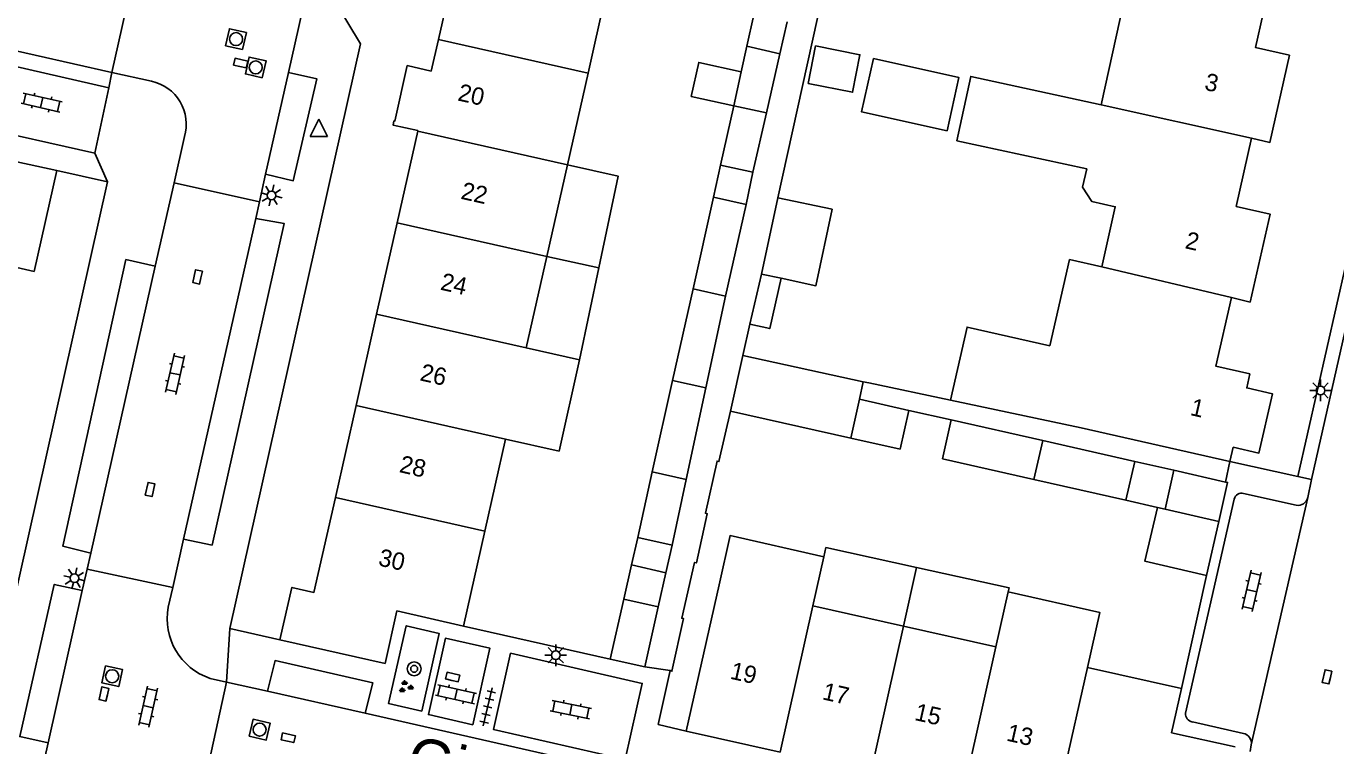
# Model space of a CAD drawing. Extents: x 128000 to 131008, y 398996 to 402500.
# Drawn here: x 128951.5 to 129026.9, y 399347.2 to 399388.6 of the extents above; entities that cross this region are included whole.
import ezdxf

# ---------------------------------------------------------------- set-up
doc = ezdxf.new("R2010")
doc.units = 0
for name, color, linetype in [('gg-afsc-erfafscheiding', 7, 'Continuous'), ('gg-afsc-muur', 7, 'Continuous'), ('gg-anno-huisnummerreeks BGT', 7, 'Continuous'), ('gg-anno-openbare ruimte label', 7, 'Continuous'), ('gg-bbg-bijgebouw', 7, 'Continuous'), ('gg-bbg-gedigitaliseerde bebouwing', 7, 'Continuous'), ('gg-bbg-gedigitaliseerde bijgebouw', 7, 'Continuous'), ('gg-bbg-hoofdgebouw', 7, 'Continuous'), ('gg-bbg-luifel en loopbrug', 7, 'Continuous'), ('gg-bbg-tussenscheiding', 7, 'Continuous'), ('gg-knt-verharding', 7, 'Continuous'), ('gg-knt-verharding nz', 7, 'Continuous'), ('gt-grn-weggrens', 7, 'Continuous'), ('gt-symb-boom', 7, 'Continuous'), ('gt-symb-groenvak', 7, 'Continuous'), ('gt-symb-klinker verharding', 7, 'Continuous'), ('gt-symb-kolk', 7, 'Continuous'), ('gt-symb-lichtmast', 7, 'Continuous'), ('gt-symb-rioolschacht', 7, 'Continuous'), ('gt-symb-tegel verharding', 7, 'Continuous'), ('gt-symb-waterafsluiter', 7, 'Continuous')]:
    doc.layers.add(name, color=color, linetype=linetype)

# ---------------------------------------------------------------- blocks, each defined once
blk = doc.blocks.new('gt0-RS')
at = {"layer": 'gt-symb-rioolschacht'}
blk.add_lwpolyline([(-0.5, -0.5), (0.5, -0.5), (0.5, 0.5), (-0.5, 0.5)], close=True, dxfattribs=at)
blk.add_circle((0, 0), 0.375, dxfattribs=at)
blk = doc.blocks.new('gt0-KOLK')
at = {"layer": 'gt-symb-kolk'}
blk.add_lwpolyline([(0, 0), (0.375, 0), (0.375, 0.4), (-0.375, 0.4), (-0.375, 0), (0, 0)], dxfattribs=at)
blk = doc.blocks.new('gt0-KL1')
at = {"layer": 'gt-symb-klinker verharding'}
for p, q in [((-1.15, 0.3), (1.15, 0.3)), ((-1, -0.3), (-1, 0.3)), ((-0.5, 0.3), (-0.5, 0.45)), ((0, -0.3), (0, 0.3)), ((0.5, 0.3), (0.5, 0.45)), ((1, -0.3), (1, 0.3)), ((-1.15, -0.3), (1.15, -0.3)), ((-0.5, -0.45), (-0.5, -0.3)), ((0.5, -0.45), (0.5, -0.3))]:
    blk.add_line(p, q, dxfattribs=at)
blk = doc.blocks.new('gt0-LMAST')
at = {"layer": 'gt-symb-lichtmast'}
for p, q in [((-0.182, 0.173), (-0.447, 0.438)), ((-0.005, 0.246), (-0.005, 0.621)), ((0.172, 0.173), (0.437, 0.438)), ((-0.255, -0.004), (-0.63, -0.004)), ((-0.182, -0.181), (-0.447, -0.446)), ((-0.005, -0.254), (-0.005, -0.629)), ((0.437, -0.446), (0.172, -0.181)), ((0.245, -0.004), (0.62, -0.004))]:
    blk.add_line(p, q, dxfattribs=at)
blk.add_circle((-0.005, -0.004), 0.25, dxfattribs=at)
blk = doc.blocks.new('gt0-WAFSL')
at = {"layer": 'gt-symb-waterafsluiter'}
for p, q in [((-0.5, -0.333), (0, 0.667)), ((0, 0.667), (0.5, -0.333)), ((0.5, -0.333), (-0.5, -0.333))]:
    blk.add_line(p, q, dxfattribs=at)
blk = doc.blocks.new('gt0-GRVAK')
at = {"layer": 'gt-symb-groenvak'}
for p, q in [((-0.11, 0.189), (-0.228, 0.24)), ((-0.182, 0.153), (0.088, 0.153)), ((-0.091, 0.211), (-0.156, 0.322)), ((-0.047, 0.214), (-0.047, 0.393)), ((-0.004, 0.211), (0.061, 0.322)), ((0.015, 0.189), (0.133, 0.24)), ((0.262, -0.052), (0.197, 0.059)), ((0.305, -0.049), (0.305, 0.13)), ((0.349, -0.052), (0.414, 0.059)), ((-0.245, -0.228), (-0.363, -0.177)), ((-0.318, -0.264), (-0.047, -0.264)), ((-0.226, -0.206), (-0.291, -0.095)), ((-0.183, -0.203), (-0.183, -0.024)), ((-0.139, -0.206), (-0.074, -0.095)), ((-0.12, -0.228), (-0.002, -0.177)), ((0.243, -0.074), (0.125, -0.023)), ((0.17, -0.11), (0.441, -0.11)), ((0.368, -0.074), (0.486, -0.023))]:
    blk.add_line(p, q, dxfattribs=at)
blk = doc.blocks.new('gt0-BOOM')
at = {"layer": 'gt-symb-boom'}
for radius in [0.4, 0.2]:
    blk.add_circle((0, 0), radius, dxfattribs=at)
blk = doc.blocks.new('gt0-TEG1')
at = {"layer": 'gt-symb-tegel verharding'}
for p, q in [((-1.125, 0), (1.125, 0)), ((-0.9, -0.25), (-0.9, 0.25)), ((-0.45, -0.25), (-0.45, 0.25)), ((0, -0.25), (0, 0.25)), ((0.45, -0.25), (0.45, 0.25)), ((0.9, -0.25), (0.9, 0.25))]:
    blk.add_line(p, q, dxfattribs=at)

msp = doc.modelspace()

# ---------------------------------------------------------------- linework, layer by layer
at = {"layer": 'gg-afsc-erfafscheiding'}
for p, q in [((128998.735, 399396.664), (128994.759, 399378.717)), ((128993.163, 399371.441), (128992.746, 399369.63)), ((129000, 399368.054), (128999.687, 399368.12)), ((129004.705, 399367.058), (129000, 399368.054)), ((129004.741, 399365.918), (129002.309, 399366.467))]:
    msp.add_line(p, q, dxfattribs=at)
at = {"layer": 'gg-afsc-muur'}
for p, q in [((129019.456, 399356.964), (129018.01, 399350.46)), ((128985.119, 399352.155), (128976.67, 399354.05)), ((128987.875, 399348.384), (128988.571, 399351.485))]:
    msp.add_line(p, q, dxfattribs=at)
msp.add_lwpolyline([(128988.571, 399351.485), (128988.666, 399351.454), (128989.339, 399354.479), (128989.233, 399354.505), (128989.971, 399357.714), (128990.08, 399357.692), (128990.7, 399360.519), (128990.593, 399360.543), (128991.267, 399363.555), (128991.375, 399363.526), (128992.037, 399366.433)], dxfattribs=at)
at = {"layer": 'gg-bbg-bijgebouw'}
for p, q in [((129017.575, 399363.022), (129020.549, 399362.346)), ((128985.896, 399355.597), (128985.119, 399352.155)), ((128987.876, 399355.15), (128985.896, 399355.597)), ((128987.876, 399355.15), (128987.099, 399351.708)), ((128987.099, 399351.708), (128985.119, 399352.155))]:
    msp.add_line(p, q, dxfattribs=at)
msp.add_lwpolyline([(129020.549, 399362.346), (129020.665, 399362.32), (129020.148, 399360.075)], dxfattribs=at)
at = {"layer": 'gg-bbg-gedigitaliseerde bebouwing'}
for p, q in [((128983.837, 399385.891), (128984.977, 399390.954)), ((128982.649, 399380.614), (128983.837, 399385.891)), ((128981.459, 399375.327), (128982.649, 399380.614)), ((128980.275, 399370.066), (128981.459, 399375.327)), ((128980.275, 399370.066), (128983.338, 399369.384)), ((129012.23, 399365.464), (129004.705, 399367.058)), ((128977.9, 399359.514), (128979.092, 399364.811)), ((128976.67, 399354.05), (128977.9, 399359.514)), ((128997.421, 399358.045), (128996.787, 399355.218)), ((128989.49, 399348), (128991.38, 399356.43)), ((129007.325, 399352.856), (129008.033, 399356.016)), ((128996.787, 399355.218), (129002.007, 399354.048)), ((129002.007, 399354.048), (129007.325, 399352.856))]:
    msp.add_line(p, q, dxfattribs=at)
for points in [[(129005.067, 399381.997), (129005.873, 399385.703), (129013.375, 399384.071)], [(129005.067, 399381.997), (129012.549, 399380.369), (129012.317, 399379.328), (129012.842, 399378.501), (129014.197, 399378.199), (129013.423, 399374.729)], [(129010.43, 399370.179), (129005.662, 399371.263), (129004.705, 399367.058)], [(128983.338, 399369.384), (128982.169, 399364.127), (128979.092, 399364.811)], [(128991.38, 399356.43), (128992.014, 399359.257), (128997.421, 399358.045)], [(129008.033, 399356.016), (129013.303, 399354.834), (129012.594, 399351.674)]]:
    msp.add_lwpolyline(points, dxfattribs=at)
at = {"layer": 'gg-bbg-gedigitaliseerde bijgebouw'}
for p, q in [((128992.987, 399387.431), (128992.661, 399385.966)), ((128992.987, 399387.431), (128994.89, 399387.005)), ((128994.109, 399383.593), (128994.89, 399387.005)), ((128992.227, 399384.014), (128991.463, 399380.598)), ((128993.329, 399380.181), (128994.109, 399383.593)), ((128991.463, 399380.598), (128993.329, 399380.181)), ((128989.882, 399373.466), (128991.062, 399378.74)), ((128992.934, 399378.321), (128991.062, 399378.74)), ((128993.825, 399374.315), (128994.759, 399378.717)), ((128994.759, 399378.717), (128997.892, 399378.052)), ((128991.755, 399373.049), (128992.934, 399378.321)), ((128994.967, 399374.073), (128993.825, 399374.315)), ((128988.708, 399368.19), (128989.882, 399373.466)), ((128991.755, 399373.049), (128990.621, 399367.765)), ((128992.746, 399369.63), (128992.037, 399366.433)), ((128999.687, 399368.12), (128992.746, 399369.63)), ((128987.538, 399362.925), (128988.708, 399368.19)), ((128999.466, 399367.108), (128999.687, 399368.12)), ((128990.621, 399367.765), (128989.488, 399362.489)), ((128998.963, 399364.87), (128992.037, 399366.433)), ((129002.309, 399366.467), (128999.466, 399367.108)), ((129002.309, 399366.467), (129001.805, 399364.229)), ((129004.238, 399363.68), (129004.741, 399365.918)), ((129010.017, 399364.727), (129004.741, 399365.918)), ((129001.805, 399364.229), (128998.963, 399364.87)), ((129015.327, 399363.529), (129010.017, 399364.727)), ((129009.509, 399362.49), (129004.238, 399363.68)), ((129014.812, 399361.294), (129015.327, 399363.529)), ((128987.538, 399362.925), (128986.698, 399359.15)), ((129017.575, 399363.022), (129017.067, 399360.785)), ((128989.488, 399362.489), (128988.677, 399358.71)), ((129014.812, 399361.294), (129009.509, 399362.49)), ((129017.067, 399360.785), (129020.148, 399360.075)), ((128986.698, 399359.15), (128988.677, 399358.71))]:
    msp.add_line(p, q, dxfattribs=at)
for points in [[(128996.94, 399387.45), (128999.491, 399386.95), (128999.068, 399384.791), (128996.517, 399385.291), (128996.94, 399387.45)], [(128992.227, 399384.014), (128989.785, 399384.549), (128990.213, 399386.503), (128992.661, 399385.966)], [(129000.271, 399386.725), (128999.592, 399383.657), (129004.514, 399382.568), (129005.193, 399385.635), (129000.271, 399386.725)], [(128997.892, 399378.052), (128996.958, 399373.65), (128994.967, 399374.073)]]:
    msp.add_lwpolyline(points, dxfattribs=at)
at = {"layer": 'gg-bbg-hoofdgebouw'}
for p, q in [((128975.225, 399387.83), (128976.364, 399392.892)), ((128974.815, 399386.01), (128975.225, 399387.83)), ((128972.848, 399377.265), (128974.037, 399382.551)), ((128974.037, 399382.551), (128974.043, 399382.579)), ((128953.25, 399380.28), (128945.439, 399381.986)), ((128971.667, 399372.017), (128972.848, 399377.265)), ((128970.481, 399366.749), (128971.667, 399372.017)), ((128969.289, 399361.452), (128970.481, 399366.749)), ((129012.23, 399365.464), (129020.8, 399363.52)), ((129012.594, 399351.674), (129018.01, 399350.46)), ((128994.896, 399346.788), (128989.49, 399348))]:
    msp.add_line(p, q, dxfattribs=at)
for points in [[(129015.232, 399393.31), (129013.717, 399393.685), (129012.985, 399390.372), (129014.682, 399389.998), (129013.375, 399384.071)], [(129023.15, 399391.3), (129022.26, 399387.37), (129024.22, 399386.92), (129023.1, 399381.9), (129022.03, 399382.14)], [(128974.043, 399382.579), (128972.616, 399382.9), (128972.666, 399383.141), (128972.715, 399383.13), (128973.431, 399386.322), (128974.815, 399386.01)], [(129022.03, 399382.14), (129021.16, 399378.21), (129023.11, 399377.77), (129021.96, 399372.71), (129020.88, 399372.96)], [(128953.25, 399380.28), (128951.94, 399374.47), (128949.85, 399374.94), (128949.219, 399372.126)], [(129013.423, 399374.729), (129011.561, 399375.152), (129010.43, 399370.179)], [(129020.88, 399372.96), (129019.98, 399369.02), (129021.95, 399368.57)], [(129021.95, 399368.57), (129021.766, 399367.761), (129023.238, 399367.426), (129022.461, 399364.014), (129020.989, 399364.349), (129020.8, 399363.52)], [(128966.09, 399353.26), (128966.79, 399356.28), (128968.06, 399355.99), (128969.289, 399361.452)], [(128976.67, 399354.05), (128972.83, 399354.92), (128972.15, 399351.9), (128966.09, 399353.26)], [(129021.1, 399347.09), (129017.44, 399347.91), (129018.01, 399350.46)]]:
    msp.add_lwpolyline(points, dxfattribs=at)
at = {"layer": 'gg-bbg-luifel en loopbrug'}
for p, q in [((128993.389, 399389.238), (128992.987, 399387.431)), ((128994.89, 399387.005), (128995.311, 399388.846)), ((128991.463, 399380.598), (128991.062, 399378.74)), ((128992.934, 399378.321), (128993.329, 399380.181)), ((128981.459, 399375.327), (128984.457, 399374.67)), ((128984.457, 399374.67), (128983.338, 399369.384)), ((128993.825, 399374.315), (128993.163, 399371.441)), ((129017.575, 399363.022), (129015.327, 399363.529)), ((129014.812, 399361.294), (129016.62, 399360.882)), ((129017.067, 399360.785), (129016.62, 399360.882)), ((129020.148, 399360.075), (129019.456, 399356.964)), ((128986.698, 399359.15), (128986.343, 399357.579)), ((128988.32, 399357.126), (128988.677, 399358.71)), ((128986.343, 399357.579), (128985.896, 399355.597)), ((128986.343, 399357.579), (128988.32, 399357.126)), ((129002.007, 399354.048), (129002.747, 399357.424)), ((128987.876, 399355.15), (128988.32, 399357.126))]:
    msp.add_line(p, q, dxfattribs=at)
for points in [[(128982.649, 399380.614), (128985.576, 399379.955), (128984.457, 399374.67)], [(128994.967, 399374.073), (128994.301, 399371.179), (128993.163, 399371.441)], [(129016.62, 399360.882), (129015.905, 399357.782), (129019.456, 399356.964)], [(128997.421, 399358.045), (128997.534, 399358.567), (129002.747, 399357.424)], [(129002.747, 399357.424), (129008.086, 399356.253), (129008.033, 399356.016)]]:
    msp.add_lwpolyline(points, dxfattribs=at)
at = {"layer": 'gg-bbg-tussenscheiding'}
for p, q in [((128975.225, 399387.83), (128983.837, 399385.891)), ((128992.661, 399385.966), (128992.227, 399384.014)), ((128992.227, 399384.014), (128994.109, 399383.593)), ((129013.375, 399384.071), (129022.03, 399382.14)), ((128974.037, 399382.551), (128982.649, 399380.614)), ((128972.848, 399377.265), (128981.459, 399375.327)), ((129013.423, 399374.729), (129020.88, 399372.96)), ((128991.755, 399373.049), (128989.882, 399373.466)), ((128971.667, 399372.017), (128980.275, 399370.066)), ((128990.621, 399367.765), (128988.708, 399368.19)), ((128970.481, 399366.749), (128979.092, 399364.811)), ((128999.466, 399367.108), (128998.963, 399364.87)), ((129010.017, 399364.727), (129009.509, 399362.49)), ((128989.488, 399362.489), (128987.538, 399362.925)), ((128969.289, 399361.452), (128977.9, 399359.514)), ((128994.896, 399346.788), (128996.787, 399355.218)), ((129000.117, 399345.618), (129002.007, 399354.048)), ((129005.434, 399344.426), (129007.325, 399352.856)), ((129010.704, 399343.244), (129012.594, 399351.674))]:
    msp.add_line(p, q, dxfattribs=at)
at = {"layer": 'gg-knt-verharding'}
for p, q in [((129033.69, 399402.4), (129024.7, 399362.66)), ((128968.274, 399393.408), (128966.591, 399385.922)), ((128956.427, 399385.932), (128957.504, 399390.762)), ((128949.435, 399387.51), (128956.427, 399385.932)), ((128949.246, 399386.639), (128956.252, 399385.047)), ((128956.427, 399385.932), (128958.7, 399385.419)), ((128956.252, 399385.047), (128955.437, 399381.287)), ((128960.6, 399382.23), (128960.001, 399379.567)), ((128953.25, 399380.28), (128956.18, 399379.62)), ((128965.274, 399380.065), (128964.919, 399378.485)), ((128960.001, 399379.567), (128958.923, 399374.777)), ((128960.001, 399379.567), (128964.919, 399378.485)), ((128964.919, 399378.485), (128964.703, 399377.522)), ((129024.7, 399362.66), (129020.8, 399363.52)), ((129025.502, 399362.483), (129025.273, 399361.447)), ((129021.047, 399361.367), (129018.23, 399349.041)), ((129024.616, 399361.004), (129021.577, 399361.685)), ((128960.549, 399359.051), (128959.926, 399356.278)), ((128954.996, 399357.332), (128955.202, 399358.244)), ((128954.716, 399356.093), (128954.996, 399357.332)), ((128959.926, 399356.278), (128954.996, 399357.332)), ((128959.926, 399356.278), (128959.67, 399355.14)), ((128963.21, 399353.91), (128966.09, 399353.26)), ((128962.015, 399346.251), (128963.017, 399350.828)), ((128962.079, 399351.04), (128963.017, 399350.828)), ((128965.378, 399350.313), (128963.017, 399350.828)), ((128988.525, 399345.067), (128971.01, 399349.043)), ((128989.49, 399348), (128987.875, 399348.384)), ((129018.636, 399348.529), (129021.571, 399347.871)), ((128952.748, 399347.337), (128952.061, 399344.285)), ((129022.026, 399347.222), (129021.955, 399346.822))]:
    msp.add_line(p, q, dxfattribs=at)
for points in [[(128983.648, 399439.903), (128983.22, 399438.16), (128980.32, 399438.81), (128969.28, 399389.99), (128970.74, 399387.57), (128963.21, 399353.91)], [(129033.776, 399368.24), (129039.83, 399395.1), (129039.61, 399395.88), (129034.64, 399400.37), (129034.354, 399400.47), (129034.06, 399400.4), (129025.502, 399362.483)], [(128955.437, 399381.287), (128948.426, 399382.853), (128949.246, 399386.639)], [(128965.274, 399380.065), (128966.869, 399379.693), (128968.221, 399385.563), (128966.591, 399385.922)], [(128956.18, 399379.62), (128949.09, 399347.99), (128950.58, 399345.63), (128940.01, 399298.76)], [(128964.703, 399377.522), (128966.348, 399377.222), (128962.194, 399358.712), (128960.549, 399359.051)], [(128958.923, 399374.777), (128957.231, 399375.157), (128953.601, 399358.643), (128955.202, 399358.244)], [(128954.716, 399356.093), (128953.1, 399356.446), (128951.123, 399347.69), (128952.748, 399347.337)], [(128974.274, 399349.158), (128975.263, 399353.629), (128973.37, 399354.067), (128972.346, 399349.596), (128974.274, 399349.158)], [(128977.204, 399348.373), (128978.188, 399352.775), (128975.625, 399353.355), (128974.652, 399348.957), (128977.204, 399348.373)], [(128985.977, 399346.362), (128986.959, 399350.755), (128979.375, 399352.49), (128978.389, 399348.098), (128985.977, 399346.362)], [(128971.01, 399349.043), (128971.449, 399350.783), (128965.822, 399352.068), (128965.378, 399350.313)]]:
    msp.add_lwpolyline(points, dxfattribs=at)
for centre, radius, start, end in [((128958.196, 399382.958), 2.512, 343.14025, 78.43256), ((129021.457, 399361.285), 0.418, 73.29708, 168.63043), ((129024.699, 399361.589), 0.591, 261.90791, 346.07386), ((128963.236, 399354.478), 3.627, 169.47934, 251.39433), ((129018.726, 399349.017), 0.497, 177.27453, 259.5521), ((129021.452, 399347.304), 0.58, 351.91138, 78.15556)]:
    msp.add_arc(centre, radius, start, end, dxfattribs=at)
at = {"layer": 'gg-knt-verharding nz'}
for p, q in [((128966.591, 399385.922), (128965.274, 399380.065)), ((128964.703, 399377.522), (128960.549, 399359.051)), ((128955.202, 399358.244), (128958.923, 399374.777)), ((129025.273, 399361.447), (129022.026, 399347.222)), ((128952.748, 399347.337), (128954.716, 399356.093)), ((128971.01, 399349.043), (128965.378, 399350.313))]:
    msp.add_line(p, q, dxfattribs=at)
at = {"layer": 'gt-grn-weggrens'}
for p, q in [((128956.427, 399385.932), (128956.252, 399385.047)), ((128955.437, 399381.287), (128956.18, 399379.62)), ((129020.549, 399362.346), (129020.8, 399363.52)), ((129024.7, 399362.66), (129025.502, 399362.483)), ((128963.21, 399353.91), (128963.017, 399350.828)), ((128987.099, 399351.708), (128988.571, 399351.485))]:
    msp.add_line(p, q, dxfattribs=at)

# ---------------------------------------------------------------- block references
at = {"layer": 'gt-symb-boom'}
msp.add_blockref('gt0-BOOM', (128973.826, 399351.591), dxfattribs=at)
at = {"layer": 'gt-symb-groenvak'}
msp.add_blockref('gt0-GRVAK', (128973.322, 399350.546), dxfattribs=at)
at = {"layer": 'gt-symb-klinker verharding'}
for p, rotation in [((128952.379, 399384.192), -12.702731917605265), ((128960.061, 399368.574), 77.35314650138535), ((129022.046, 399356.083), -103.00750479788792), ((128958.513, 399349.412), 77.35314650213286), ((128976.238, 399350.124), -12.646853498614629), ((128982.848, 399349.242), 168.3415983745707)]:
    msp.add_blockref('gt0-KL1', p, dxfattribs=dict(at, rotation=rotation))
at = {"layer": 'gt-symb-kolk'}
for p, rotation in [((128963.794, 399386.268), -12.702731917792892), ((128961.552, 399374.111), 77.22875743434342), ((128958.819, 399361.871), 77.22875743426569), ((128976, 399350.924), -12.715336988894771), ((129026.579, 399351.083), 77.22875743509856), ((128956.161, 399350.1), 77.22875743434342), ((128966.533, 399347.428), -12.715336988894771)]:
    msp.add_blockref('gt0-KOLK', p, dxfattribs=dict(at, rotation=rotation))
at = {"layer": 'gt-symb-lichtmast', "rotation": 77.22875743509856}
for p in [(128965.608, 399378.856), (128954.261, 399356.809)]:
    msp.add_blockref('gt0-LMAST', p, dxfattribs=at)
at = {"layer": 'gt-symb-lichtmast'}
for p in [(129026.024, 399367.622), (128981.981, 399352.375)]:
    msp.add_blockref('gt0-LMAST', p, dxfattribs=at)
at = {"layer": 'gt-symb-rioolschacht'}
for p, rotation in [((128963.57, 399387.845), 77.35314650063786), ((128964.705, 399386.218), 77.35314650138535), ((128956.44, 399351.165), -102.64685349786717), ((128964.929, 399348.088), -12.715336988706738)]:
    msp.add_blockref('gt0-RS', p, dxfattribs=dict(at, rotation=rotation))
at = {"layer": 'gt-symb-tegel verharding', "rotation": -103.35534096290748}
msp.add_blockref('gt0-TEG1', (128978.064, 399349.398), dxfattribs=at)
at = {"layer": 'gt-symb-waterafsluiter'}
msp.add_blockref('gt0-WAFSL', (128968.335, 399382.565), dxfattribs=at)

# ---------------------------------------------------------------- texts
at = {"layer": 'gg-anno-huisnummerreeks BGT'}
for s, rotation, p in [('3', 347.4, (129019.281, 399384.936)), ('20', 347.4, (128976.286, 399384.322)), ('22', 347.4, (128976.467, 399378.661)), ('2', 347.2, (129018.165, 399375.813)), ('24', 347.3, (128975.288, 399373.428)), ('26', 347.3, (128974.112, 399368.204)), ('1', 347.2, (129018.46, 399366.209)), ('28', 347.3, (128972.923, 399362.923)), ('30', 347.3, (128971.714, 399357.549)), ('19', 347.4, (128991.97, 399351.03)), ('17', 347.4, (128997.28, 399349.84)), ('15', 347.4, (129002.588, 399348.65)), ('13', 347.4, (129007.881, 399347.463))]:
    msp.add_text(s, height=1, rotation=rotation, dxfattribs=at).set_placement(p)
at = {"layer": 'gg-anno-openbare ruimte label'}
msp.add_text('Giessenstraat', height=2.5, rotation=347, dxfattribs=at).set_placement((128973.231, 399345.339))

doc.saveas('drawing.dxf')
